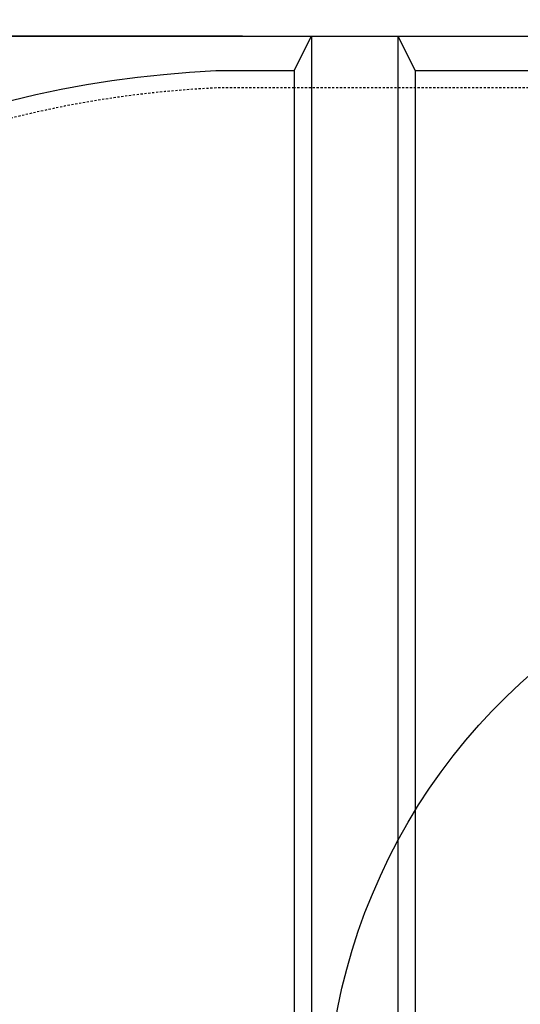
# Model space of a CAD drawing. Extents: x -169 to 7270, y -140 to 2984.
# Tile 674 of 718: x 6475 to 6504, y 1486 to 1543. Entities that reach past the tile are written whole.
import ezdxf

# ---------------------------------------------------------------- set-up
doc = ezdxf.new("R2010")
doc.units = 0
doc.header["$MEASUREMENT"] = 0
doc.header["$PDSIZE"] = 1
doc.linetypes.add('HIDDEN3', pattern=[0.1875, 0.125, -0.0625])
doc.layers.get('DEFPOINTS').update_dxf_attribs({"linetype": 'CONTINUOUS'})
for name, color, linetype in [('DIM', 3, 'CONTINUOUS'), ('TANK-ANCHOR', 4, 'CONTINUOUS'), ('TANK-SLOPE', 3, 'CONTINUOUS'), ('TANK-UST', 5, 'CONTINUOUS'), ('TANK-UST-RIB', 7, 'CONTINUOUS')]:
    doc.layers.add(name, color=color, linetype=linetype)
doc.styles.add('SIMPLEX', font='simplex')
doc.dimstyles.new('DIM64', dxfattribs={"dimscale": 64, "dimtxt": 0.09375, "dimasz": 0.09375, "dimexe": 0.0625, "dimexo": 0.0625, "dimgap": 0.046875, "dimtad": 1, "dimdec": 4, "dimzin": 3, "dimdsep": 46, "dimlunit": 4, "dimtxsty": 'SIMPLEX', "dimcen": 0, "dimclrd": 256, "dimclre": 256, "dimclrt": 256, "dimadec": 0, "dimazin": 0, "dimtfac": 1, "dimtdec": 4, "dimtmove": 0, "dimatfit": 3, "dimfxl": 1, "dimfrac": 2, "dimtolj": 1, "dimtzin": 0, "dimarcsym": 0})

# ---------------------------------------------------------------- blocks, each defined once
blk = doc.blocks.new('*D95')
at = {"layer": 'DEFPOINTS', "color": 0, "transparency": 16777216}
for p in [(6361.694, 1578.018), (6391.7, 1578.018), (6491.444, 1542.018)]:
    blk.add_point(p, dxfattribs=at)
at = {"layer": 'DIM', "lineweight": -2, "transparency": 16777216}
for p, q in [((6387.7, 1578.018), (6357.694, 1578.018)), ((6361.694, 1548.018), (6361.694, 1572.018)), ((6487.444, 1542.018), (6357.694, 1542.018))]:
    blk.add_line(p, q, dxfattribs=at)
at = {"layer": 'DIM', "transparency": 16777216}
for points in [[(6360.694, 1572.018), (6362.694, 1572.018), (6361.694, 1578.018)], [(6360.694, 1548.018), (6362.694, 1548.018), (6361.694, 1542.018)]]:
    blk.add_solid(points, dxfattribs=at)
at = {"layer": 'DIM', "transparency": 16777216, "insert": (6355.123, 1560.018), "char_height": 6, "attachment_point": 5, "rotation": 90, "style": 'SIMPLEX'}
blk.add_mtext('\\A1;3\'-0"', dxfattribs=at)

msp = doc.modelspace()

# ---------------------------------------------------------------- linework, layer by layer
at = {"layer": 'TANK-ANCHOR'}
msp.add_lwpolyline([(6611.05012, 1560.01839), (6437.05012, 1560.01839), (6437.05012, 1542.01839), (6611.05012, 1542.01839)], close=True, dxfattribs=at)
at = {"layer": 'TANK-SLOPE'}
msp.add_lwpolyline([(6527.52923, 1513.65324), (6613.50472, 1512.20116, -0.9832619), (6613.50412, 1445.83561), (6527.52861, 1444.38507, -1.01702303)], format="xyb", close=True, dxfattribs=at)
at = {"layer": 'TANK-UST'}
msp.add_lwpolyline([(6485.90826, 1418.01839, -0.9543276), (6485.90826, 1540.01839), (6490.44428, 1540.01839), (6491.44428, 1542.01839), (6496.44428, 1542.01839), (6497.44428, 1540.01839), (6506.94428, 1540.01839), (6507.94428, 1542.01839), (6512.94428, 1542.01839), (6513.94428, 1540.01839), (6523.44428, 1540.01839), (6524.44428, 1542.01839), (6529.44428, 1542.01839), (6530.44428, 1540.01839), (6539.94428, 1540.01839), (6540.94428, 1542.01839), (6545.94428, 1542.01839), (6546.94428, 1540.01839), (6556.44428, 1540.01839)], format="xyb", dxfattribs=at)
at = {"layer": 'TANK-UST', "color": 2, "linetype": 'HIDDEN3'}
msp.add_lwpolyline([(6490.44428, 1539.01839), (6485.93173, 1539.01839, 0.9539575), (6485.93173, 1419.01839), (6490.44428, 1419.01839), (6585.69448, 1419.01839), (6684.71383, 1419.01839), (6909.71383, 1419.01839), (6914.20703, 1419.01839, 0.9539575), (6914.20703, 1539.01839), (6909.71383, 1539.01839), (6684.71383, 1539.01839), (6585.69448, 1539.01839)], format="xyb", close=True, dxfattribs=at)
at = {"layer": 'TANK-UST-RIB'}
for p, q in [((6491.44428, 1542.01839), (6491.44428, 1416.01839)), ((6496.44428, 1542.01839), (6496.44428, 1416.01839)), ((6490.44428, 1540.01839), (6490.44428, 1418.01839)), ((6497.44428, 1540.01839), (6497.44428, 1418.01839))]:
    msp.add_line(p, q, dxfattribs=at)

# ---------------------------------------------------------------- dimensions: what is measured, and where the dimension line sits
at = {"layer": 'DIM'}
dim = msp.add_linear_dim(base=(6361.69428, 1578.01839), p1=(6491.44428, 1542.01839), p2=(6391.70045, 1578.01839), angle=90, text='3\'-0"', dimstyle='DIM64', dxfattribs=at)
dim.commit()
dim.dimension.update_dxf_attribs({"geometry": '*D95', "text_midpoint": (6355.12285, 1560.01839)})

doc.saveas('drawing.dxf')
